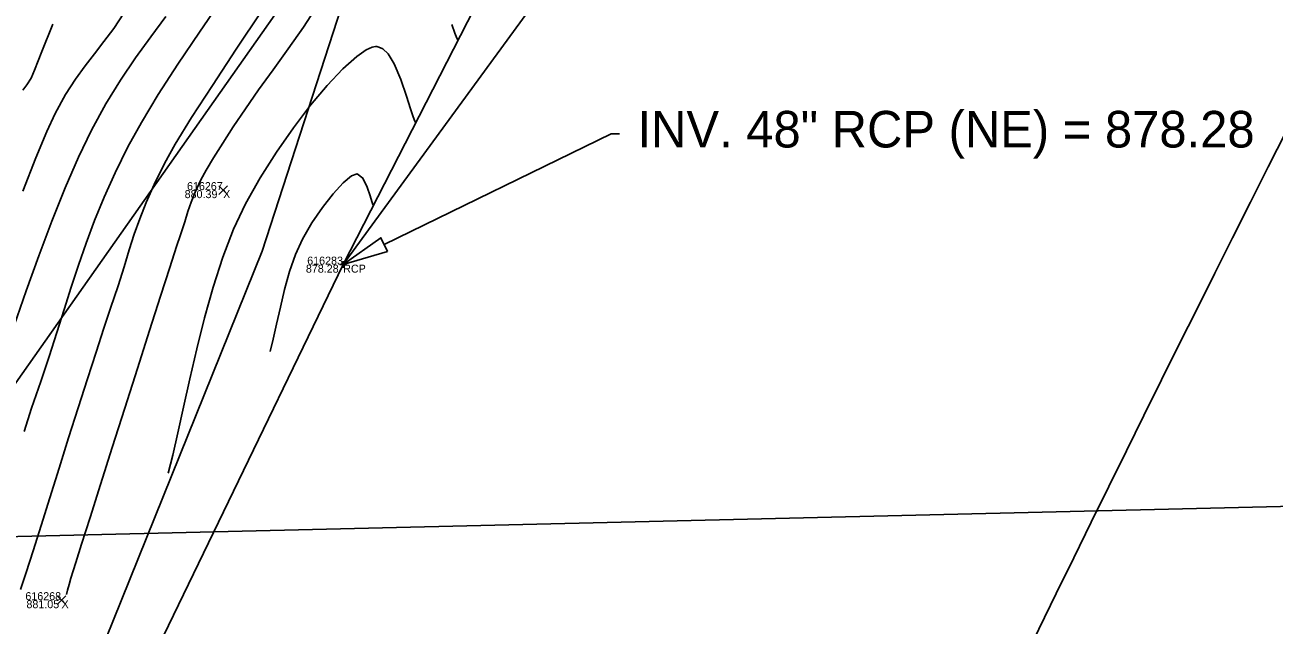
# Model space of a CAD drawing. Extents: x 1957117 to 1971063, y 701601 to 715861.
# Drawn here: x 1963795.3 to 1963849.9, y 707143.5 to 707169.7 of the extents above; entities that cross this region are included whole.
import ezdxf

# ---------------------------------------------------------------- set-up
doc = ezdxf.new("R2010")
doc.units = 0
for name, color, linetype in [('AP_X_Lights', 7, 'Continuous'), ('DR_X_Text', 7, 'Continuous'), ('DT_X_Break_Line', 7, 'Continuous'), ('DT_X_Contour_Major', 7, 'Continuous'), ('DT_X_Contour_Minor', 7, 'Continuous'), ('DT_X_TIN_Hull', 7, 'Continuous'), ('GE_P_CL_50', 7, 'Continuous'), ('PV_P_Drive', 7, 'Continuous'), ('PV_P_Shoulder', 7, 'Continuous'), ('RS_Raster1', 7, 'Continuous'), ('RW_X_Esmt_RR', 7, 'Continuous'), ('SC_Scratch1', 7, 'Continuous'), ('SC_Shading4', 7, 'Continuous'), ('SC_Shading5', 7, 'Continuous')]:
    doc.layers.add(name, color=color, linetype=linetype)

msp = doc.modelspace()

# ---------------------------------------------------------------- linework, layer by layer
at = {"layer": 'AP_X_Lights'}
for p, q in [((1963803.776, 707162.305), (1963804.164, 707162.695)), ((1963803.776, 707162.695), (1963804.164, 707162.305)), ((1963796.713, 707144.377), (1963797.101, 707144.767)), ((1963796.713, 707144.767), (1963797.101, 707144.377))]:
    msp.add_line(p, q, dxfattribs=at)
at = {"layer": 'DR_X_Text'}
for points in [[(1963811.018, 707160.119), (1963820.935, 707164.956)], [(1963820.935, 707164.956), (1963821.295, 707164.956)]]:
    msp.add_lwpolyline(points, dxfattribs=at)
msp.add_lwpolyline([(1963811.164, 707159.819), (1963809.22, 707159.242), (1963810.871, 707160.418)], close=True, dxfattribs=at)
at = {"layer": 'DT_X_Break_Line'}
msp.add_lwpolyline([(1963899.517, 707277.373), (1963869.26, 707237.602), (1963831.235, 707203.335), (1963820.965, 707195.035), (1963812.613, 707181.208), (1963805.672, 707159.836), (1963786.526, 707112.387), (1963762.238, 707069.027), (1963734.112, 707027.99), (1963699.007, 706991.28), (1963670.32, 706952.909), (1963630.02, 706918.565), (1963614.237, 706899.512), (1963608.708, 706874.267)], dxfattribs=at)
at = {"layer": 'DT_X_Contour_Major'}
for points in [[(1963799.633, 707170.242), (1963799.187, 707169.566), (1963798.761, 707168.991), (1963798.345, 707168.464), (1963797.932, 707167.937), (1963797.513, 707167.358), (1963797.079, 707166.678), (1963796.621, 707165.846), (1963796.263, 707165.065), (1963795.787, 707163.909), (1963795.218, 707162.452)], [(1963799.633, 707170.242), (1963799.187, 707169.566), (1963798.761, 707168.991), (1963798.345, 707168.464), (1963797.932, 707167.937), (1963797.513, 707167.358), (1963797.079, 707166.678), (1963796.621, 707165.846), (1963796.263, 707165.065), (1963795.787, 707163.909), (1963795.218, 707162.452)], [(1963812.391, 707165.438), (1963812.354, 707165.518), (1963812.277, 707165.709), (1963812.157, 707166.059), (1963811.985, 707166.609), (1963811.742, 707167.344), (1963811.453, 707168.027), (1963811.182, 707168.457), (1963810.951, 707168.674), (1963810.782, 707168.755), (1963810.692, 707168.773), (1963810.628, 707168.774), (1963810.483, 707168.746), (1963810.224, 707168.628), (1963809.81, 707168.343), (1963809.202, 707167.8), (1963808.52, 707167.08), (1963807.791, 707166.213), (1963807.041, 707165.231), (1963806.299, 707164.163), (1963805.59, 707163.042), (1963804.942, 707161.897), (1963804.422, 707160.792), (1963803.953, 707159.568), (1963803.531, 707158.262), (1963803.153, 707156.915), (1963802.814, 707155.565), (1963802.511, 707154.251), (1963802.239, 707153.011), (1963801.995, 707151.885), (1963801.774, 707150.912), (1963801.573, 707150.131)], [(1963812.391, 707165.438), (1963812.354, 707165.518), (1963812.277, 707165.709), (1963812.157, 707166.059), (1963811.985, 707166.609), (1963811.742, 707167.344), (1963811.453, 707168.027), (1963811.182, 707168.457), (1963810.951, 707168.674), (1963810.782, 707168.755), (1963810.692, 707168.773), (1963810.628, 707168.774), (1963810.483, 707168.746), (1963810.224, 707168.628), (1963809.81, 707168.343), (1963809.202, 707167.8), (1963808.52, 707167.08), (1963807.791, 707166.213), (1963807.041, 707165.231), (1963806.299, 707164.163), (1963805.59, 707163.042), (1963804.942, 707161.897), (1963804.422, 707160.792), (1963803.953, 707159.568), (1963803.531, 707158.262), (1963803.153, 707156.915), (1963802.814, 707155.565), (1963802.511, 707154.251), (1963802.239, 707153.011), (1963801.995, 707151.885), (1963801.774, 707150.912), (1963801.573, 707150.131)]]:
    msp.add_lwpolyline(points, dxfattribs=at)
at = {"layer": 'DT_X_Contour_Minor'}
for points in [[(1963803.917, 707170.843), (1963802.931, 707169.409), (1963801.992, 707168.007), (1963801.135, 707166.677), (1963800.396, 707165.46), (1963799.809, 707164.395), (1963799.254, 707163.261), (1963798.773, 707162.192), (1963798.354, 707161.172), (1963797.983, 707160.187), (1963797.646, 707159.22), (1963797.33, 707158.256), (1963797.02, 707157.28), (1963796.704, 707156.278), (1963796.367, 707155.233), (1963795.996, 707154.13), (1963795.599, 707152.962), (1963795.265, 707151.954)], [(1963803.917, 707170.843), (1963802.931, 707169.409), (1963801.992, 707168.007), (1963801.135, 707166.677), (1963800.396, 707165.46), (1963799.809, 707164.395), (1963799.254, 707163.261), (1963798.773, 707162.192), (1963798.354, 707161.172), (1963797.983, 707160.187), (1963797.646, 707159.22), (1963797.33, 707158.256), (1963797.02, 707157.28), (1963796.704, 707156.278), (1963796.367, 707155.233), (1963795.996, 707154.13), (1963795.599, 707152.962), (1963795.265, 707151.954)], [(1963805.661, 707170.332), (1963804.538, 707168.656), (1963803.499, 707167.08), (1963802.595, 707165.675), (1963801.879, 707164.514), (1963801.403, 707163.669), (1963800.954, 707162.751), (1963800.602, 707161.959), (1963800.322, 707161.247), (1963800.086, 707160.571), (1963799.869, 707159.886), (1963799.641, 707159.149), (1963799.378, 707158.314), (1963799.051, 707157.337), (1963798.757, 707156.464), (1963798.414, 707155.42), (1963798.035, 707154.244), (1963797.631, 707152.979), (1963797.215, 707151.664), (1963796.799, 707150.341), (1963796.393, 707149.05), (1963796.011, 707147.833), (1963795.663, 707146.731), (1963795.362, 707145.784), (1963795.119, 707145.033)], [(1963805.661, 707170.332), (1963804.538, 707168.656), (1963803.499, 707167.08), (1963802.595, 707165.675), (1963801.879, 707164.514), (1963801.403, 707163.669), (1963800.954, 707162.751), (1963800.602, 707161.959), (1963800.322, 707161.247), (1963800.086, 707160.571), (1963799.869, 707159.886), (1963799.641, 707159.149), (1963799.378, 707158.314), (1963799.051, 707157.337), (1963798.757, 707156.464), (1963798.414, 707155.42), (1963798.035, 707154.244), (1963797.631, 707152.979), (1963797.215, 707151.664), (1963796.799, 707150.341), (1963796.393, 707149.05), (1963796.011, 707147.833), (1963795.663, 707146.731), (1963795.362, 707145.784), (1963795.119, 707145.033)], [(1963808.13, 707170.61), (1963807.491, 707169.624), (1963806.821, 707168.672), (1963806.153, 707167.765), (1963805.524, 707166.887), (1963804.943, 707166.05), (1963804.416, 707165.267), (1963803.951, 707164.553), (1963803.554, 707163.918), (1963803.234, 707163.377), (1963802.998, 707162.943), (1963802.743, 707162.41), (1963802.569, 707161.973), (1963802.432, 707161.563), (1963802.292, 707161.109), (1963802.106, 707160.544), (1963801.939, 707160.038), (1963801.64, 707159.115), (1963801.236, 707157.86), (1963800.755, 707156.36), (1963800.225, 707154.7), (1963799.672, 707152.968), (1963799.124, 707151.248), (1963798.608, 707149.627), (1963798.152, 707148.191), (1963797.782, 707147.027), (1963797.527, 707146.219), (1963797.412, 707145.855), (1963797.317, 707145.533), (1963797.237, 707145.253), (1963797.171, 707145.015), (1963797.116, 707144.822)], [(1963808.13, 707170.61), (1963807.491, 707169.624), (1963806.821, 707168.672), (1963806.153, 707167.765), (1963805.524, 707166.887), (1963804.943, 707166.05), (1963804.416, 707165.267), (1963803.951, 707164.553), (1963803.554, 707163.918), (1963803.234, 707163.377), (1963802.998, 707162.943), (1963802.743, 707162.41), (1963802.569, 707161.973), (1963802.432, 707161.563), (1963802.292, 707161.109), (1963802.106, 707160.544), (1963801.939, 707160.038), (1963801.64, 707159.115), (1963801.236, 707157.86), (1963800.755, 707156.36), (1963800.225, 707154.7), (1963799.672, 707152.968), (1963799.124, 707151.248), (1963798.608, 707149.627), (1963798.152, 707148.191), (1963797.782, 707147.027), (1963797.527, 707146.219), (1963797.412, 707145.855), (1963797.317, 707145.533), (1963797.237, 707145.253), (1963797.171, 707145.015), (1963797.116, 707144.822)], [(1963801.472, 707170.084), (1963800.806, 707169.202), (1963800.141, 707168.286), (1963799.485, 707167.315), (1963798.841, 707166.267), (1963798.215, 707165.12), (1963797.648, 707163.935), (1963797.069, 707162.594), (1963796.488, 707161.145), (1963795.915, 707159.629), (1963795.359, 707158.093), (1963794.831, 707156.58)], [(1963801.472, 707170.084), (1963800.806, 707169.202), (1963800.141, 707168.286), (1963799.485, 707167.315), (1963798.841, 707166.267), (1963798.215, 707165.12), (1963797.648, 707163.935), (1963797.069, 707162.594), (1963796.488, 707161.145), (1963795.915, 707159.629), (1963795.359, 707158.093), (1963794.831, 707156.58)], [(1963796.524, 707169.758), (1963796.048, 707168.556), (1963795.723, 707167.742), (1963795.576, 707167.395), (1963795.386, 707167.097), (1963795.212, 707166.872)], [(1963796.524, 707169.758), (1963796.048, 707168.556), (1963795.723, 707167.742), (1963795.576, 707167.395), (1963795.386, 707167.097), (1963795.212, 707166.872)], [(1963814.239, 707169.049), (1963814.195, 707169.142), (1963814.104, 707169.357), (1963813.965, 707169.741)], [(1963814.239, 707169.049), (1963814.195, 707169.142), (1963814.104, 707169.357), (1963813.965, 707169.741)], [(1963810.543, 707161.827), (1963810.52, 707161.879), (1963810.471, 707162.01), (1963810.392, 707162.256), (1963810.272, 707162.623), (1963810.083, 707163.027), (1963809.834, 707163.219), (1963809.578, 707163.121), (1963809.213, 707162.813), (1963808.778, 707162.338), (1963808.311, 707161.741), (1963807.851, 707161.063), (1963807.435, 707160.35), (1963807.134, 707159.683), (1963806.878, 707158.939), (1963806.66, 707158.158), (1963806.474, 707157.378), (1963806.311, 707156.639), (1963806.165, 707155.98), (1963806.029, 707155.44)], [(1963810.543, 707161.827), (1963810.52, 707161.879), (1963810.471, 707162.01), (1963810.392, 707162.256), (1963810.272, 707162.623), (1963810.083, 707163.027), (1963809.834, 707163.219), (1963809.578, 707163.121), (1963809.213, 707162.813), (1963808.778, 707162.338), (1963808.311, 707161.741), (1963807.851, 707161.063), (1963807.435, 707160.35), (1963807.134, 707159.683), (1963806.878, 707158.939), (1963806.66, 707158.158), (1963806.474, 707157.378), (1963806.311, 707156.639), (1963806.165, 707155.98), (1963806.029, 707155.44)]]:
    msp.add_lwpolyline(points, dxfattribs=at)
at = {"layer": 'DT_X_TIN_Hull'}
msp.add_lwpolyline([(1963607.929, 706812.91), (1963609.929, 706815.777), (1963611.206, 706818.197), (1963622.123, 706840.52), (1963633.199, 706863.325), (1963680.478, 706946.559), (1963706.364, 706985.922), (1963734.112, 707027.99), (1963762.238, 707069.027), (1963786.526, 707112.387), (1963809.22, 707159.242), (1963818.577, 707177.524), (1963880.643, 707229.839), (1963932.393, 707255.291), (1963979.319, 707289.756), (1964005.147, 707343.365)], dxfattribs=at)
at = {"layer": 'GE_P_CL_50'}
msp.add_lwpolyline([(1963809.22, 707159.242), (1963930.41, 707325.263), (1964096.946, 707583.449), (1964164.227, 707651.079), (1964201.876, 707617.583)], dxfattribs=at)
at = {"layer": 'PV_P_Drive'}
for p, q in [((1963809.22, 707159.388), (1963809.22, 707159.096)), ((1963809.074, 707159.242), (1963809.366, 707159.242)), ((1963809.22, 707159.242), (1963809.22, 707159.242))]:
    msp.add_line(p, q, dxfattribs=at)
at = {"layer": 'RW_X_Esmt_RR'}
msp.add_lwpolyline([(1963738.247, 707073.608), (1964602.591, 708301.271)], dxfattribs=at)
at = {"layer": 'SC_Shading4'}
msp.add_lwpolyline([(1963634.854, 707143.547), (1963953.274, 707151.114)], dxfattribs=at)
at = {"layer": 'SC_Shading5'}
for points in [[(1963589.678, 706586.994), (1963626.625, 706689.548), (1963651.76, 706746.832), (1963668.09, 706778.596), (1963682.768, 706805.402), (1963734.424, 706911.594), (1963826.849, 707116.717), (1963877.258, 707215.645), (1963964.981, 707354.472), (1964070.526, 707509.355), (1964132.574, 707601.994), (1964163.9, 707642.169), (1964191.2, 707685.167), (1964278.98, 707807.131), (1964326.11, 707874.364), (1964396.427, 707968.962), (1964508.519, 708133.679), (1964655.588, 708336.552), (1964745.319, 708429.172), (1964840.327, 708522.317), (1964988.178, 708660.245), (1965089.796, 708739.041), (1965251.743, 708835.216), (1965415.807, 708922.048), (1965866.2, 709149.38), (1966173.543, 709294.131), (1966283.627, 709338.196), (1966534.003, 709419.214), (1966689.084, 709471.266), (1967008.468, 709641.817), (1967166.677, 709750.124), (1967422.113, 709931.083), (1967818.707, 710198.831), (1968187.021, 710459.852), (1968360.589, 710592.493), (1968496.543, 710707.847), (1968606.427, 710809.378), (1968733.391, 710937.091), (1968807.28, 711025.4), (1968843.008, 711077.094), (1968863.233, 711106.099), (1968909.747, 711171.311), (1968974.133, 711279.559), (1969130.932, 711546.915), (1969247.433, 711744.686), (1969402.714, 712016.424), (1969505.287, 712191.789), (1969666.311, 712460.805), (1969771.586, 712639.896), (1969880.058, 712820.917), (1969964.994, 712955.706), (1969990.005, 713000.084), (1970030.065, 713068.479)], [(1963609.915, 706579.703), (1963646.615, 706681.572), (1963671.193, 706737.585), (1963687.092, 706768.511), (1963701.884, 706795.526), (1963753.906, 706902.469), (1963846.249, 707107.41), (1963895.973, 707204.994), (1963982.966, 707342.667), (1964088.35, 707497.312), (1964150.015, 707589.379), (1964181.502, 707629.761), (1964209.024, 707673.109), (1964296.517, 707794.674), (1964343.552, 707861.772), (1964413.958, 707956.489), (1964526.123, 708121.313), (1964672.104, 708322.686), (1964760.576, 708414.006), (1964855.195, 708506.77), (1965002.134, 708643.847), (1965101.925, 708721.226), (1965262.272, 708816.451), (1965425.685, 708902.939), (1965875.63, 709130.044), (1966182.13, 709274.398), (1966290.944, 709317.954), (1966540.737, 709398.785), (1966697.632, 709451.445), (1967019.644, 709623.399), (1967178.971, 709732.471), (1967434.35, 709913.39), (1967830.945, 710181.14), (1968199.774, 710442.525), (1968374.086, 710575.735), (1968510.806, 710691.739), (1968621.36, 710793.889), (1968749.296, 710922.58), (1968824.413, 711012.355), (1968860.678, 711064.827), (1968880.812, 711093.701), (1968927.778, 711159.547), (1968992.655, 711268.62), (1969149.476, 711536.015), (1969266.039, 711733.891), (1969421.336, 712005.657), (1969523.8, 712180.835), (1969684.812, 712449.831), (1969790.084, 712628.917), (1969898.385, 712809.653), (1969983.474, 712944.685), (1970008.657, 712989.367), (1970048.626, 713057.607)]]:
    msp.add_spline(points, degree=3, dxfattribs=at)

# ---------------------------------------------------------------- texts
at = {"layer": 'DR_X_Text'}
msp.add_text('INV. 48" RCP (NE) = 878.28', height=1.6, dxfattribs=at).set_placement((1963822.086, 707164.364))
at = {"layer": 'PV_P_Shoulder'}
for s, p in [('880.39', (1963802.289, 707162.15)), ('878.28', (1963807.589, 707158.892)), ('881.05', (1963795.372, 707144.222))]:
    msp.add_text(s, height=0.35, dxfattribs=at).set_placement(p)
at = {"layer": 'RS_Raster1'}
for s, p in [('616267', (1963802.391, 707162.5)), ('616283', (1963807.647, 707159.242)), ('616268', (1963795.325, 707144.572))]:
    msp.add_text(s, height=0.35, dxfattribs=at).set_placement(p)
at = {"layer": 'SC_Scratch1'}
for s, p in [('X', (1963803.97, 707162.15)), ('RCP', (1963809.22, 707158.892)), ('X', (1963796.907, 707144.222))]:
    msp.add_text(s, height=0.35, dxfattribs=at).set_placement(p)

doc.saveas('drawing.dxf')
